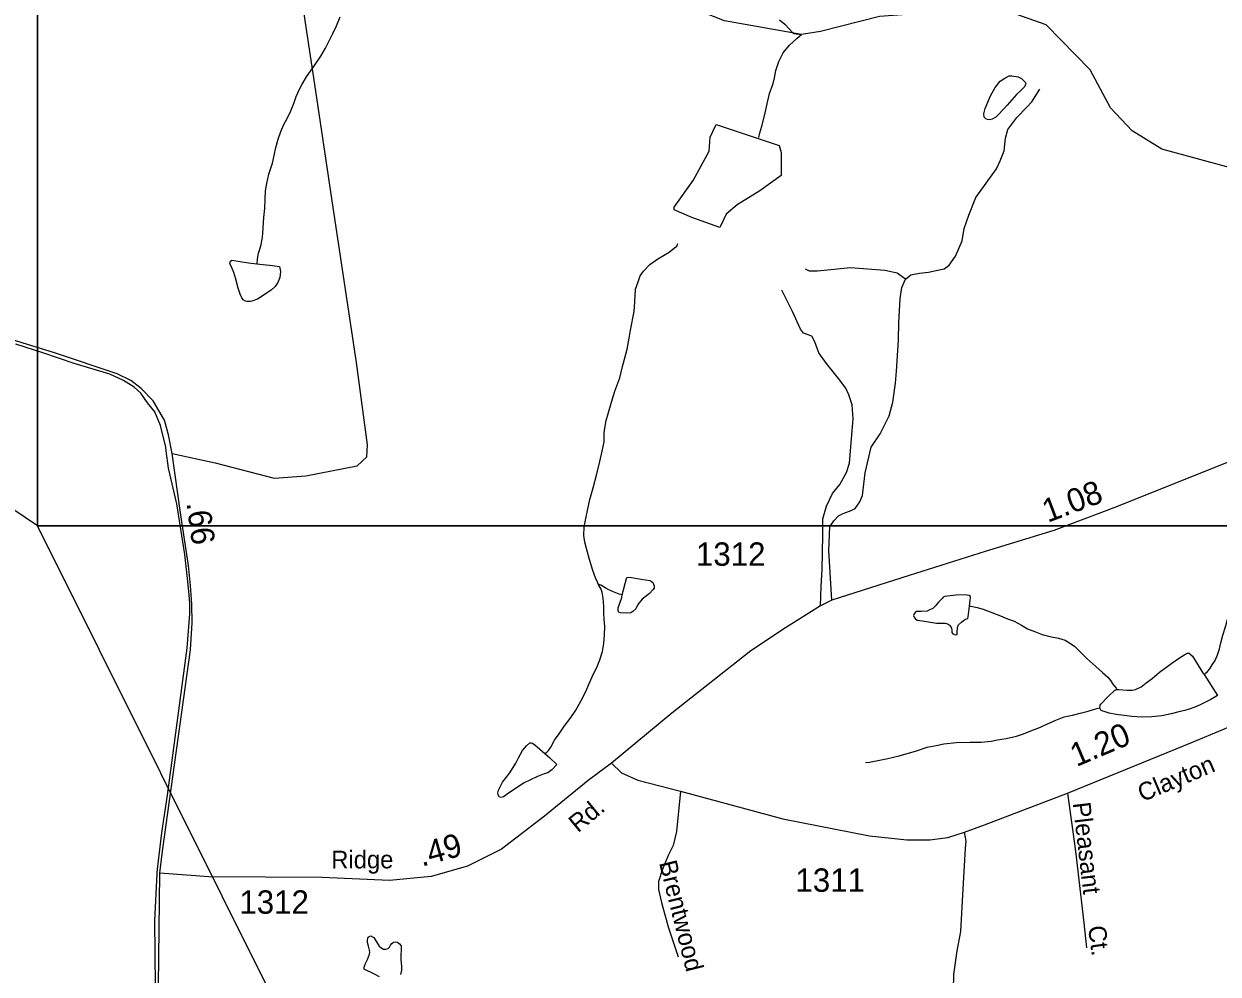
# Model space of a CAD drawing. Extents: x 2082433 to 2279600, y 546599 to 755198.
# Drawn here: x 2103352 to 2109736, y 627832 to 632912 of the extents above; entities that cross this region are included whole.
import ezdxf

# ---------------------------------------------------------------- set-up
doc = ezdxf.new("R2010")
doc.units = 0
for name, color, linetype in [('Exist Boundary Political CountyLine', 7, 'Continuous'), ('Exist Boundary Political Fire Districts', 7, 'Continuous'), ('Exist Hydrographic Creek Single Shore', 7, 'Continuous'), ('Exist Hydrographic Misc Water Feature', 7, 'Continuous'), ('Exist Hydrographic Pond Over 1500 Sq Ft', 7, 'Continuous'), ('Exist Road Non-System Type 51', 7, 'Continuous'), ('Exist Road Non-System Type 51 Label', 7, 'Continuous'), ('Exist Road Secondary Mileage Hundredths English Label', 7, 'Continuous'), ('Exist Road Secondary Type 51 Attributed', 7, 'Continuous'), ('Exist Road Secondary Type 51 Label', 7, 'Continuous'), ('Exist Road Secondary Type 51 Number Label', 7, 'Continuous'), ('Map Preparation Inset Cut Line', 7, 'Continuous')]:
    doc.layers.add(name, color=color, linetype=linetype)

msp = doc.modelspace()

# ---------------------------------------------------------------- linework, layer by layer
at = {"layer": 'Exist Boundary Political CountyLine'}
msp.add_lwpolyline([(2104072, 627771.8), (2104078.9, 628371.7), (2104093.1, 628489.9), (2104242, 629565.2), (2104252, 629710.3), (2104250.6, 629810.8), (2104242, 629909.9), (2104231.9, 630016.1), (2104188.9, 630297.6), (2104145.5, 630615.7), (2104125, 630715.5), (2104103.5, 630794.5), (2104044, 630896.5), (2103979.2, 630963.9), (2103923.5, 631005.6), (2103850.3, 631041.5), (2103515.9, 631153.3), (2103268.3, 631230)], dxfattribs=at)
at = {"layer": 'Exist Boundary Political Fire Districts'}
msp.add_lwpolyline([(2104055.4, 627770.5), (2104053, 628118.1), (2104062.6, 628334.1), (2104063.8, 628364.1), (2104064.2, 628374.6), (2104066.5, 628394.1), (2104089, 628587), (2104119.2, 628789.4), (2104224.6, 629575.3), (2104239.1, 629758.1), (2104238.5, 629817.7), (2104236.3, 629857.8), (2104229.1, 629932.1), (2104212.5, 630076.3), (2104170, 630346.3), (2104124.9, 630536.7), (2104113.5, 630629.7), (2104111, 630649.9), (2104082.3, 630765.6), (2104051.9, 630837.9), (2104012.2, 630886.8), (2103977.5, 630938), (2103942, 630969.6), (2103884.8, 631005.2), (2103811.4, 631039.6), (2103620.7, 631096.4), (2103453.6, 631154), (2103308.8, 631199.6)], dxfattribs=at)
at = {"layer": 'Exist Hydrographic Creek Single Shore'}
for points in [[(2111711.6, 631907.2), (2111636.7, 631931.7), (2111218.6, 632363.3), (2111001.7, 632469.4), (2110751.7, 632445), (2110202.6, 632193.7), (2110011.7, 632151.6), (2109802.7, 632142.7), (2109435.7, 632242), (2109277.6, 632340.4), (2109160.7, 632464.2), (2109051.6, 632666.5), (2108817.7, 632907.4), (2108558.7, 632998), (2107925.7, 632951.7), (2107610.5, 632871.2), (2107508.9, 632856.3), (2107096.6, 632929.1), (2106861.7, 633021), (2106400.7, 633140.2), (2105866.5, 633321.6), (2105583.5, 633461.8), (2105316.6, 633437.7), (2105141.7, 633342.9)], [(2107358, 632593.7), (2107363.9, 632624), (2107371.7, 632663.8), (2107387.5, 632712.1), (2107411.7, 632757.9), (2107445.1, 632797.9), (2107485.1, 632836), (2107508.9, 632856.3)], [(2107281.1, 632305.6), (2107286.6, 632329.5), (2107296.7, 632365.7), (2107310.6, 632421.6), (2107326.4, 632485.7), (2107338.3, 632539.8), (2107358, 632593.7)]]:
    msp.add_lwpolyline(points, dxfattribs=at)
at = {"layer": 'Exist Hydrographic Misc Water Feature'}
msp.add_line((2107467.1, 632860.2), (2107508.9, 632856.3), dxfattribs=at)
for points in [[(2104597.6, 631629.4), (2104599.6, 631633.6), (2104601.7, 631651.5), (2104603.5, 631667.5), (2104607.2, 631687.5), (2104613.2, 631707.7), (2104619.7, 631733.5), (2104625.3, 631761.5), (2104629, 631789.7), (2104631, 631821.4), (2104634.7, 631877.7), (2104640.6, 631925.5), (2104642.5, 631975.4), (2104644.3, 632019.8), (2104650.1, 632059.5), (2104662.4, 632109.5), (2104681.9, 632167.8), (2104689.6, 632209.6), (2104699.7, 632251.9), (2104711.2, 632295.6), (2104725.5, 632337.6), (2104741.3, 632373.8), (2104759.4, 632405.9), (2104779, 632447.9), (2104797.1, 632491.9), (2104807.1, 632524), (2104824.8, 632563.9), (2104838.9, 632590.1), (2104862.5, 632630), (2104884.7, 632660.3), (2104902.3, 632684.4), (2104940, 632740.3), (2104964, 632782.5), (2104985.9, 632824.6), (2105003.8, 632860.4), (2105023.7, 632902.5), (2105043.6, 632950.6)], [(2107390.8, 632933.8), (2107419.1, 632911.7), (2107442.9, 632886.2), (2107457, 632869.8), (2107467.1, 632860.2)], [(2108658, 632534), (2108607.8, 632477.9), (2108564.1, 632429.7), (2108548.3, 632413.5), (2108528.2, 632403.5), (2108514.5, 632399.5), (2108504.2, 632401.5), (2108494.2, 632405.4), (2108486.2, 632413.5), (2108484.1, 632431.3), (2108490.1, 632459.2), (2108519.6, 632527.3), (2108544, 632571.5), (2108571.3, 632605.5), (2108595.3, 632621.7), (2108619.5, 632633.9), (2108633.4, 632633.8), (2108667.7, 632629.8), (2108685.5, 632619.8), (2108705.6, 632600.1), (2108707.6, 632591.7), (2108705.4, 632583.9), (2108701.5, 632576), (2108685.7, 632559.7), (2108658, 632534)], [(2106621.2, 631493.8), (2106629.2, 631514), (2106635.6, 631533.8), (2106647.3, 631565.7), (2106665.3, 631590.1), (2106699, 631626), (2106741, 631656.1), (2106801.1, 631692.5), (2106830.6, 631714.4), (2106842.9, 631724.3), (2106848.6, 631738.4)], [(2104597.6, 631629.4), (2104681.4, 631619.9), (2104717.7, 631616.1), (2104723.7, 631588), (2104720, 631555.7), (2104709.9, 631530.1), (2104696, 631507.8), (2104673.9, 631489.7), (2104600.2, 631441.6), (2104570.3, 631429.5), (2104562.3, 631427.5), (2104546.1, 631427.5), (2104536.3, 631429.4), (2104524, 631437.4), (2104516.4, 631447.4), (2104508.2, 631467.3), (2104498.1, 631499.3), (2104485.8, 631547.4), (2104473.9, 631583.2), (2104465.7, 631605.2), (2104453.8, 631630.9), (2104455.9, 631643.2), (2104463.7, 631649.3), (2104553.5, 631635.3), (2104597.6, 631629.4)], [(2106422.3, 629917.8), (2106418.4, 629927.7), (2106408.4, 629951.6), (2106394.2, 629989.4), (2106375.8, 630049.4), (2106360, 630107.4), (2106351.6, 630141.5), (2106345.6, 630177.2), (2106347.5, 630223.2), (2106355.7, 630267.4), (2106365.1, 630311.4), (2106376.8, 630369.2), (2106394.9, 630431.4), (2106414.8, 630507.5), (2106430.5, 630573.6), (2106444.1, 630627.5), (2106454.1, 630677.5), (2106454.1, 630725.4), (2106458, 630751.5), (2106465.4, 630791.4), (2106477.5, 630835.4), (2106493.3, 630889.8), (2106510.9, 630949.6), (2106537.2, 631019.8), (2106552.8, 631079.9), (2106562.8, 631119.8), (2106576.3, 631173.7), (2106588.6, 631231.8), (2106594.2, 631275.6), (2106614.1, 631374), (2106617.5, 631425.8), (2106621.2, 631493.8)], [(2106136.9, 629011.2), (2106147.2, 629019), (2106157, 629027.3), (2106168.9, 629045.3), (2106189, 629083.2), (2106212.8, 629117.3), (2106242.9, 629159.5), (2106272.9, 629199.5), (2106302.4, 629243.3), (2106330.3, 629291.4), (2106355.9, 629343.5), (2106376, 629389.5), (2106397.9, 629437.7), (2106415.6, 629471.6), (2106431.6, 629511.7), (2106445.7, 629557.8), (2106451.5, 629600), (2106455.1, 629645.6), (2106457, 629689.9), (2106454.7, 629729.6), (2106452.9, 629762), (2106452.9, 629799.7), (2106448.8, 629841.7), (2106444.3, 629873.6), (2106436.7, 629893.8), (2106426.4, 629909.5), (2106422.3, 629917.8)], [(2106550.5, 629859.9), (2106534.5, 629864), (2106498.6, 629877.9), (2106468.7, 629891.8), (2106436.7, 629911.6), (2106422.3, 629917.8)], [(2106550.5, 629859.9), (2106574.1, 629948), (2106575.9, 629952.2), (2106582.3, 629954), (2106600.1, 629952.1), (2106652, 629944.3), (2106698.3, 629936.5), (2106706.1, 629932.5), (2106714.1, 629926.4), (2106722.1, 629908.6), (2106722.3, 629896.4), (2106714.3, 629886.6), (2106696.5, 629866.6), (2106656.7, 629836.5), (2106634.6, 629808.2), (2106622.7, 629786.1), (2106606.9, 629770.3), (2106596.8, 629764.1), (2106572.8, 629762.1), (2106539, 629763.9), (2106533.1, 629766), (2106528.8, 629776), (2106528.6, 629789.8), (2106548.4, 629846), (2106550.5, 629859.9)], [(2109660.9, 629433.7), (2109665, 629437.9), (2109679, 629450), (2109691.1, 629464), (2109704.8, 629485.8), (2109720.8, 629509.7), (2109732.7, 629540), (2109742.7, 629572.1), (2109750.5, 629603.8), (2109760.6, 629644.1), (2109774.1, 629684.2), (2109789.7, 629740.2), (2109803.9, 629794), (2109819.6, 629848), (2109831.9, 629878.2), (2109843.4, 629906.1), (2109853.5, 629918.4), (2109871.5, 629930.2), (2109889.6, 629938.5)], [(2108406.4, 629799.6), (2108410.1, 629831.9), (2108412.4, 629845.7), (2108412.2, 629851.8), (2108406, 629856), (2108393.9, 629857.8), (2108378.1, 629859.8), (2108334.4, 629857.5), (2108290.4, 629853.3), (2108274.4, 629851.2), (2108266, 629847.2), (2108260.2, 629841.2), (2108242, 629821.2), (2108223.9, 629799.2), (2108210.4, 629787.1), (2108192.6, 629779.2), (2108180.5, 629772.9), (2108150.3, 629771), (2108132.5, 629770.9), (2108124.5, 629770.9), (2108118.7, 629766.9), (2108110.5, 629758.8), (2108108.5, 629749), (2108110.5, 629740.9), (2108116.5, 629732.7), (2108128.2, 629724.9), (2108156.5, 629721), (2108188.2, 629715), (2108230.7, 629709.4), (2108276.6, 629709.3), (2108284.2, 629707.4), (2108292.6, 629703.3), (2108298.8, 629699.5), (2108302.7, 629695.6), (2108310.7, 629681.5), (2108312.7, 629671.4), (2108312.9, 629659.6), (2108318.7, 629651.4), (2108326.7, 629647.4), (2108332.6, 629645.7), (2108340.6, 629647.7), (2108340.6, 629659.5), (2108342.7, 629685.5), (2108348.4, 629699.7), (2108364.4, 629713.5), (2108374.6, 629723.7), (2108386.5, 629729.6), (2108398.4, 629733.9), (2108400.5, 629741.7), (2108406.4, 629799.6)], [(2108406.4, 629799.6), (2108414, 629799.6), (2108448.5, 629792), (2108480.2, 629783.9), (2108526.2, 629766.1), (2108572.5, 629748.1), (2108610.2, 629732.6), (2108646.5, 629718.6), (2108684.5, 629698.6), (2108716.5, 629678.8), (2108760.1, 629662.9), (2108796.4, 629648.9), (2108836.6, 629637.1), (2108883, 629629.3), (2108918.8, 629617.4), (2108946.7, 629599.4), (2108970.5, 629583.6), (2108996.8, 629557.7), (2109034.7, 629519.9), (2109083.1, 629476.1), (2109119, 629444.3), (2109147.3, 629420.1), (2109161.4, 629402.2), (2109173.3, 629382.1), (2109191.4, 629360.4), (2109195.5, 629354.5)], [(2109195.5, 629354.5), (2109205.7, 629354.5), (2109249.2, 629350.4), (2109277.3, 629350.6), (2109293.7, 629354.6), (2109325.5, 629368.9), (2109351.3, 629388.9), (2109383.3, 629412.8), (2109423.1, 629446.9), (2109488.9, 629495.4), (2109528.9, 629523.4), (2109558.6, 629541.6), (2109572.8, 629547.6), (2109581, 629547.6), (2109584.7, 629545.4), (2109598.6, 629531.5), (2109656.8, 629439.9), (2109660.9, 629433.7)], [(2109660.9, 629433.7), (2109733.7, 629322.1), (2109697.2, 629300), (2109639.4, 629271.8), (2109611.5, 629259.8), (2109581.8, 629249.7), (2109558, 629241.6), (2109533.6, 629235.5), (2109485.6, 629223.3), (2109435.8, 629213), (2109381.6, 629207), (2109329.8, 629206.8), (2109275.6, 629210.5), (2109233.8, 629214.4), (2109191.8, 629220.4), (2109153.6, 629228.2), (2109127.8, 629236.2), (2109119.6, 629238.2), (2109110, 629244.1), (2109105.9, 629250), (2109103.4, 629256)], [(2109103.4, 629256), (2109105.6, 629269.9), (2109109.7, 629276.2), (2109147.5, 629314.3), (2109183.4, 629350.2), (2109195.5, 629354.5)], [(2107850.9, 628964.3), (2107873.1, 628966.2), (2107909, 628972.5), (2107970.9, 628984.6), (2108030.6, 628998.7), (2108074.6, 629011.1), (2108118.7, 629025.1), (2108180.9, 629045.3), (2108228.8, 629055.5), (2108270.5, 629063.8), (2108336.7, 629070), (2108408.5, 629072.1), (2108470.4, 629072.1), (2108522.5, 629078.4), (2108556.7, 629084.5), (2108602.7, 629092.6), (2108658.2, 629104.9), (2108696, 629117), (2108743.9, 629137.3), (2108786.2, 629153.2), (2108823.9, 629171), (2108867.8, 629189.5), (2108913.9, 629207.7), (2108958, 629217.6), (2108998, 629227.8), (2109041.7, 629237.8), (2109087.4, 629252), (2109103.4, 629256)], [(2106136.9, 629011.2), (2106163.4, 628989), (2106201.7, 628953.2), (2106175.2, 628925.1), (2106153.9, 628908.9), (2106133.8, 628903), (2106097.9, 628889), (2106023.7, 628852.8), (2105983.7, 628826.8), (2105947.8, 628802.6), (2105916.1, 628780.2), (2105902.3, 628776.2), (2105894.1, 628778.3), (2105888, 628790.2), (2105885.7, 628802.3), (2105889.8, 628816.3), (2105896, 628830.3), (2105909.9, 628858.2), (2105949.9, 628908.5), (2105981.5, 628960.6), (2105995.4, 628988.4), (2106016.9, 629028.6), (2106039.3, 629052.8), (2106057.3, 629068.7), (2106063.3, 629068.6), (2106070.9, 629066.6), (2106083.2, 629058.7), (2106136.9, 629011.2)], [(2105252.9, 627818.5), (2105227.3, 627832.5), (2105171.1, 627858.4), (2105171.1, 627870.2), (2105176.6, 627886.3), (2105188.7, 627910.5), (2105199, 627938.2), (2105201, 627950.4), (2105200.4, 627960.2), (2105194.9, 627982.2), (2105188.3, 628002.2), (2105188.7, 628014.3), (2105190.8, 628024.1), (2105194.7, 628030.4), (2105198.4, 628034.3), (2105206.4, 628036.4), (2105212.3, 628034.3), (2105222.4, 628028.3), (2105228.9, 628018.4), (2105250.7, 627982.7), (2105260.7, 627974.6), (2105274.7, 627966.4), (2105284.9, 627966.5), (2105298.9, 627968.5), (2105306.4, 627976.6), (2105312.4, 627986.7), (2105318.3, 627996.7), (2105328.8, 628002.9), (2105340.5, 628004.7), (2105348.7, 628002.7), (2105360.6, 627994.8), (2105368.8, 627983), (2105368.8, 627974.9), (2105368.6, 627958.7), (2105367.1, 627937), (2105366.7, 627924.9), (2105367.1, 627909.1), (2105370.8, 627874.9), (2105370.8, 627852.9), (2105365.1, 627831.1)]]:
    msp.add_lwpolyline(points, dxfattribs=at)
at = {"layer": 'Exist Hydrographic Pond Over 1500 Sq Ft'}
msp.add_lwpolyline([(2107052.3, 632374.3), (2107389.3, 632262), (2107399.5, 632224.6), (2107399.5, 632102), (2107287.1, 632020.4), (2107164.6, 631945.5), (2107106.8, 631894.4), (2107072.7, 631823), (2106923, 631877.4), (2106827.7, 631918.3), (2106827.7, 631931.9), (2106929.8, 632074.8), (2107014.9, 632231.4), (2107021.7, 632306.2)], close=True, dxfattribs=at)
at = {"layer": 'Exist Road Non-System Type 51'}
for points in [[(2104145.5, 630615.7), (2104374.3, 630565), (2104690.8, 630483.6), (2104859.6, 630495.7), (2105133.9, 630550), (2105185.2, 630598.2), (2105188.2, 630661.6), (2105130.9, 631102), (2105005.8, 631931.6), (2104912.4, 632553), (2104835.5, 633062.9)], [(2108064.4, 631547.2), (2108094.2, 631571.3), (2108140.1, 631580.5), (2108188.3, 631585.1), (2108229.6, 631594.3), (2108270.9, 631603.4), (2108298.4, 631621.8), (2108332.8, 631670), (2108367.2, 631752.6), (2108378.7, 631819.1), (2108404, 631890.2), (2108440.7, 631984.3), (2108550.8, 632138), (2108571.4, 632180.5), (2108592.1, 632233.3), (2108599, 632302.1), (2108612.7, 632348), (2108660.9, 632412.2), (2108713.7, 632467.3), (2108741.2, 632494.8), (2108782.5, 632563.7)], [(2108064.4, 631547.2), (2108020.8, 631580.5), (2107954.2, 631594.3), (2107770.7, 631608), (2107594, 631589.7), (2107552.7, 631589.7), (2107529.8, 631601.2)], [(2107672, 629831), (2107656, 630097.2), (2107660.6, 630223.3), (2107681.2, 630255.5), (2107706.4, 630283), (2107731.7, 630294.5), (2107775.3, 630310.5), (2107795.9, 630322), (2107821.2, 630356.4), (2107834.9, 630390.8), (2107848.7, 630512.4), (2107880.8, 630650.1), (2107929, 630720.1), (2107977.2, 630816.5), (2107997.8, 630889.9), (2108011.6, 630990.8), (2108016.2, 631055.1), (2108027.7, 631221.4), (2108030, 631315.5), (2108036.8, 631441.7), (2108046, 631503.6), (2108064.4, 631547.2)], [(2107610.1, 629801.2), (2107614.7, 629904.4), (2107619.3, 629996.2), (2107623.8, 630179.8), (2107623.8, 630266.9), (2107642.2, 630333.5), (2107674.3, 630402.3), (2107713.3, 630450.5), (2107750, 630513.6), (2107766.1, 630564.1), (2107777.6, 630717.8), (2107784.5, 630801.5), (2107779.9, 630875), (2107761.5, 630930), (2107745.5, 630964.4), (2107706.4, 631017.2), (2107642.2, 631096.4), (2107600.9, 631153.7), (2107580.3, 631213.4), (2107564.2, 631243.2), (2107520.6, 631259.3), (2107504.5, 631279.9), (2107460.9, 631374), (2107403.6, 631488.7)], [(2106862.1, 628810), (2106841.4, 628594.3), (2106823.1, 628520.9), (2106795.6, 628465.8), (2106763.4, 628387.8), (2106745.1, 628328.1), (2106745.1, 628284.5), (2106761.1, 628215.7), (2106795.6, 628084.9), (2106850.6, 627925.5)], [(2108931.7, 628799.6), (2108973, 628489.9), (2109018.9, 628106.7), (2109032.6, 627972.5)], [(2108323.6, 626974.4), (2108316.8, 627004.3), (2108314.5, 627109.8), (2108328.2, 627258.9), (2108328.2, 627348.4), (2108319.1, 627431), (2108309.9, 627511.3), (2108312.2, 627571), (2108319.1, 627669.6), (2108323.6, 627830.3), (2108342, 627957.6), (2108360.4, 628059.7), (2108374.1, 628289.1), (2108385.6, 628503.7), (2108390.2, 628542.7), (2108381, 628590.9)]]:
    msp.add_lwpolyline(points, dxfattribs=at)
at = {"layer": 'Exist Road Secondary Type 51 Attributed'}
for points in [[(2111423.4, 631698.7), (2111274.3, 631463.5), (2111161.9, 631325.8), (2110980.6, 631158.3), (2110856.7, 631061.3), (2110711.8, 630967.3), (2110427.6, 630831.4), (2110060.2, 630677.5), (2109192.2, 630330.4), (2108858, 630204.6), (2108490.5, 630091.5), (2108085, 629964.1), (2107672, 629831), (2107610.1, 629801.2), (2107424.2, 629684.2), (2107238.9, 629561.3), (2106816.5, 629226.9), (2106492.7, 628959.3)], [(2106492.7, 628959.3), (2106546.4, 628908.4), (2106634.7, 628868.6), (2106862.1, 628810), (2107409.2, 628663.2), (2107872.3, 628570.8), (2108072.8, 628550.1), (2108195.3, 628550.1), (2108291.5, 628563.3), (2108381, 628590.9), (2108486.9, 628630.5), (2108931.7, 628799.6), (2109598.8, 629072.4), (2109761.5, 629141), (2110295.3, 629366.2), (2110417.1, 629445), (2110694.7, 629671.9), (2110855.9, 629816), (2110958.5, 629935.5), (2111042.5, 630044.4), (2111285.8, 630443.6), (2111350, 630589.3), (2111384.4, 630720.1), (2111476.2, 631284.5)], [(2106492.7, 628959.3), (2106368.1, 628867.8), (2106135.8, 628676.7), (2105905.9, 628499.9), (2105722.9, 628409.2), (2105528.8, 628355), (2105306, 628332.7), (2104947.2, 628348.7), (2104340.9, 628351.9), (2104078.9, 628371.7)]]:
    msp.add_lwpolyline(points, dxfattribs=at)
at = {"layer": 'Map Preparation Inset Cut Line'}
for points in [[(2115667.4, 674476.7), (2179108.5, 674476.7), (2179108.5, 645771.4), (2163899.7, 645768.1), (2163899.7, 630228.2), (2103425.3, 630228.2), (2103425.3, 662094.1)], [(2103425.3, 630228.2), (2082433, 644416.2), (2103425.3, 662094.1)], [(2125488.3, 585979.7), (2103425.3, 630228.2), (2125488.3, 630228.2)]]:
    msp.add_lwpolyline(points, close=True, dxfattribs=at)

# ---------------------------------------------------------------- texts
at = {"layer": 'Exist Road Non-System Type 51 Label'}
for s, rotation, p in [('Pleasant', 276.69891, (2108958.4, 628746.9)), ('Brentwood', 284.02646, (2106746.9, 628427.7)), ('Ct.', 277.84769, (2109040, 628085.8))]:
    msp.add_text(s, height=95, rotation=rotation, dxfattribs=at).set_placement(p)
at = {"layer": 'Exist Road Secondary Mileage Hundredths English Label'}
for s, rotation, p in [('1.08', 20.62923, (2108825.1, 630244.8)), ('.66', 277.8117, (2104220.6, 630351.3)), ('1.20', 23.03004, (2108978.9, 628939)), ('.49', 15.58289, (2105479.9, 628406.3))]:
    msp.add_text(s, height=125, rotation=rotation, dxfattribs=at).set_placement(p)
at = {"layer": 'Exist Road Secondary Type 51 Label'}
for s, rotation, p in [('Clayton', 22.8957, (2109331.1, 628751.4)), ('Rd.', 39.58698, (2106313.9, 628585)), ('Ridge', 0.15899, (2104995.6, 628397))]:
    msp.add_text(s, height=95, rotation=rotation, dxfattribs=at).set_placement(p)
at = {"layer": 'Exist Road Secondary Type 51 Number Label'}
for s, p in [('1312', (2106944.7, 630015.3)), ('1311', (2107476.7, 628272.4)), ('1312', (2104503.8, 628155.3))]:
    msp.add_text(s, height=125, dxfattribs=at).set_placement(p)

doc.saveas('drawing.dxf')
